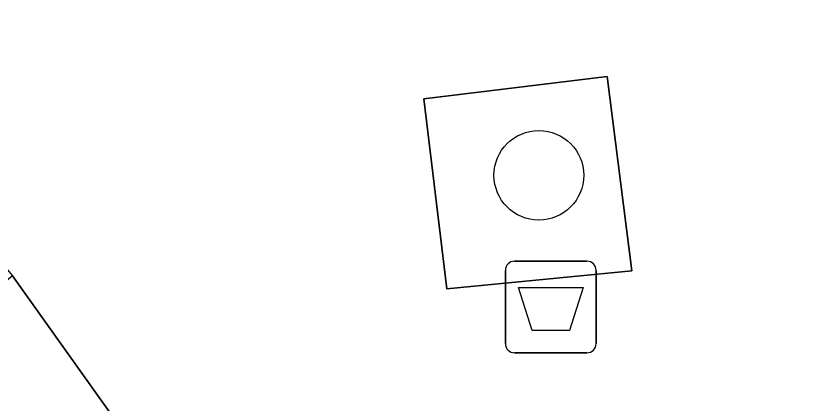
# Model space of a CAD drawing. Extents: x 160377 to 161131, y 383938 to 384853.
# Drawn here: x 161014.61 to 161023.21, y 384495.45 to 384499.68 of the extents above; entities that cross this region are included whole.
import ezdxf

# ---------------------------------------------------------------- set-up
doc = ezdxf.new("R2010")
doc.units = 0
for name, color, linetype in [('IMGEO_Afvalbak', 7, 'Continuous'), ('IMGEO_Boom', 7, 'Continuous'), ('IMGEO_Fietspad_open', 7, 'Continuous'), ('IMGEO_Groenvoorziening', 7, 'Continuous'), ('IMGEO_Pand', 7, 'Continuous'), ('IMGEO_Pand_nummerreeks', 7, 'Continuous'), ('IMGEO_Voetpad_open', 7, 'Continuous')]:
    doc.layers.add(name, color=color, linetype=linetype)

msp = doc.modelspace()

# ---------------------------------------------------------------- linework, layer by layer
at = {"layer": 'IMGEO_Afvalbak'}
for p, q in [((161020.0481, 384496.9995), (161020.8379, 384496.9995)), ((161020.8379, 384496.9995), (161020.0481, 384496.9995)), ((161019.9481, 384496.1005), (161019.9481, 384496.8995)), ((161019.9481, 384496.8995), (161019.9481, 384496.1005)), ((161020.9379, 384496.8995), (161020.9379, 384496.1005)), ((161020.9379, 384496.1005), (161020.9379, 384496.8995)), ((161020.8379, 384496.0005), (161020.0481, 384496.0005)), ((161020.0481, 384496.0005), (161020.8379, 384496.0005))]:
    msp.add_line(p, q, dxfattribs=at)
msp.add_lwpolyline([(161020.0908, 384496.7144), (161020.7952, 384496.7144), (161020.6464, 384496.2435), (161020.2396, 384496.2435), (161020.0908, 384496.7144)], dxfattribs=at)
for centre, start, end in [((161020.0481, 384496.8995), 90, 180), ((161020.0481, 384496.8995), 90, 180), ((161020.8379, 384496.8995), 0, 90), ((161020.8379, 384496.8995), 360, 90), ((161020.0481, 384496.1005), 180, 270), ((161020.0481, 384496.1005), 180, 270), ((161020.8379, 384496.1005), 270, 0), ((161020.8379, 384496.1005), 270, 0)]:
    msp.add_arc(centre, 0.1, start, end, dxfattribs=at)
at = {"layer": 'IMGEO_Boom'}
msp.add_circle((161020.313, 384497.938), 0.4892, dxfattribs=at)
at = {"layer": 'IMGEO_Fietspad_open'}
msp.add_arc((160847.8391, 384371.9801), 217.9148, 35.372567, 36.949145, dxfattribs=at)
at = {"layer": 'IMGEO_Groenvoorziening'}
msp.add_lwpolyline([(161021.329, 384496.895), (161021.058, 384499.016), (161019.059, 384498.773), (161019.311, 384496.699)], close=True, dxfattribs=at)
at = {"layer": 'IMGEO_Pand'}
msp.add_lwpolyline([(160984.712, 384473.335), (160989.943, 384467.026), (161000, 384475.366), (161013.117, 384486.245), (161012.403, 384487.106), (161018.068, 384491.919), (161018.011, 384492.005), (161014.573, 384496.839), (161009.059, 384492.267), (161008.306, 384493.121), (161004.425, 384489.969), (161000, 384486.374), (160988.79, 384476.938), (160988.869, 384476.843)], close=True, dxfattribs=at)
at = {"layer": 'IMGEO_Voetpad_open'}
msp.add_lwpolyline([(161004.794, 384508.616), (161008.968, 384503.581), (161011.937, 384500), (161013.215, 384498.459), (161014.573, 384496.839), (161018.011, 384492.005), (161018.068, 384491.919), (161022.376, 384485.373), (161025.861, 384480.076), (161025.892, 384480.03), (161026.018, 384479.817), (161029.052, 384474.686), (161032.057, 384469.602), (161035.213, 384464.264), (161038.277, 384459.081), (161041.371, 384453.848)], dxfattribs=at)
msp.add_lwpolyline([(161021.329, 384496.895), (161019.311, 384496.699), (161019.059, 384498.773), (161021.058, 384499.016)], close=True, dxfattribs=at)
msp.add_arc((160847.8391, 384371.9801), 217.9148, 35.372567, 36.949145, dxfattribs=at)

# ---------------------------------------------------------------- texts
at = {"layer": 'IMGEO_Pand_nummerreeks'}
msp.add_text('167-167A', height=1, rotation=306.11934, dxfattribs=at).set_placement((161011.1739, 384495.8033))

doc.saveas('drawing.dxf')
